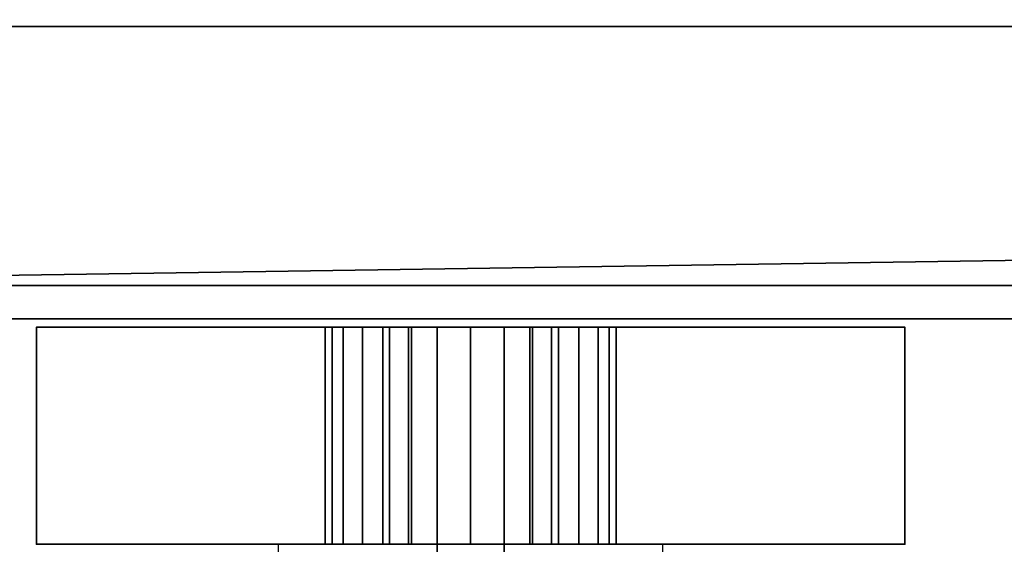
# Model space of a CAD drawing. Header units: millimetres. Extents: x -490 to 6690, y -115 to 152.
# Tile 1004 of 1056: x 5519 to 5578, y -57 to -26. Entities that reach past the tile are written whole.
import ezdxf

# ---------------------------------------------------------------- set-up
doc = ezdxf.new("R2010")
doc.units = ezdxf.units.MM
doc.layers.add('151', color=253, linetype='Continuous')

# ---------------------------------------------------------------- blocks, each defined once
blk = doc.blocks.new('UG_SURFACE_337')
at = {"layer": '151', "color": 254, "linetype": 'Continuous', "lineweight": 35}
for points in [[(5520, -44, 951.5), (5538.368, -44, 1007.721), (5540.75, -44, 1005), (5540.75, -44, 992.5)], [(5546, -44, 948), (5520, -44, 951.5), (5543.991, -44, 987.65), (5546, -44, 987.25)], [(5540.75, -44, 992.5), (5541.15, -44, 990.491), (5520, -44, 951.5)], [(5541.15, -44, 990.491), (5542.288, -44, 988.788), (5520, -44, 951.5)], [(5542.288, -44, 988.788), (5543.991, -44, 987.65), (5520, -44, 951.5)], [(5520, -44, 951.5), (5537.289, -44, 1011.173), (5538.368, -44, 1007.721)], [(5520, -44, 1186.5), (5539.527, -44, 1017.888), (5537.699, -44, 1014.767)], [(5520, -44, 1186.5), (5546, -44, 1190), (5546, -44, 1020.75), (5542.461, -44, 1020.002)], [(5542.461, -44, 1020.002), (5539.527, -44, 1017.888), (5520, -44, 1186.5)], [(5537.699, -44, 1014.767), (5537.289, -44, 1011.173), (5520, -44, 951.5), (5520, -44, 1186.5)], [(5546, -44, 948), (5546, -57, 948), (5520, -57, 951.5), (5520, -44, 951.5)], [(5520, -44, 951.5), (5520, -57, 951.5), (5520, -57, 1186.5), (5520, -44, 1186.5)], [(5520, -44, 1186.5), (5520, -57, 1186.5), (5546, -57, 1190), (5546, -44, 1190)], [(5537.289, -44, 1011.173), (5537.289, -57, 1011.173), (5538.368, -57, 1007.721), (5538.368, -44, 1007.721)], [(5537.699, -44, 1014.767), (5537.699, -57, 1014.767), (5537.289, -57, 1011.173), (5537.289, -44, 1011.173)], [(5539.527, -44, 1017.888), (5539.527, -57, 1017.888), (5537.699, -57, 1014.767), (5537.699, -44, 1014.767)], [(5538.368, -44, 1007.721), (5538.368, -57, 1007.721), (5540.75, -57, 1005), (5540.75, -44, 1005)], [(5542.461, -44, 1020.002), (5542.461, -57, 1020.002), (5539.527, -57, 1017.888), (5539.527, -44, 1017.888)], [(5540.75, -44, 1005), (5540.75, -57, 1005), (5540.75, -57, 992.5), (5540.75, -44, 992.5)], [(5540.75, -44, 992.5), (5540.75, -57, 992.5), (5541.15, -57, 990.491), (5541.15, -44, 990.491)], [(5541.15, -44, 990.491), (5541.15, -57, 990.491), (5542.288, -57, 988.788), (5542.288, -44, 988.788)], [(5542.288, -44, 988.788), (5542.288, -57, 988.788), (5543.991, -57, 987.65), (5543.991, -44, 987.65)], [(5546, -44, 1020.75), (5546, -57, 1020.75), (5542.461, -57, 1020.002), (5542.461, -44, 1020.002)], [(5543.991, -44, 987.65), (5543.991, -57, 987.65), (5546, -57, 987.25), (5546, -44, 987.25)], [(5546, -44, 987.25), (5548.009, -44, 987.65), (5572, -44, 951.5), (5546, -44, 948)], [(5549.539, -44, 1020.002), (5546, -44, 1020.75), (5546, -44, 1190), (5572, -44, 1186.5)], [(5549.539, -44, 1020.002), (5549.539, -57, 1020.002), (5546, -57, 1020.75), (5546, -44, 1020.75)], [(5572, -44, 951.5), (5572, -57, 951.5), (5546, -57, 948), (5546, -44, 948)], [(5546, -44, 987.25), (5546, -57, 987.25), (5548.009, -57, 987.65), (5548.009, -44, 987.65)], [(5546, -44, 1190), (5546, -57, 1190), (5572, -57, 1186.5), (5572, -44, 1186.5)], [(5572, -44, 951.5), (5548.009, -44, 987.65), (5549.712, -44, 988.788)], [(5548.009, -44, 987.65), (5548.009, -57, 987.65), (5549.712, -57, 988.788), (5549.712, -44, 988.788)], [(5552.473, -44, 1017.888), (5549.539, -44, 1020.002), (5572, -44, 1186.5)], [(5552.473, -44, 1017.888), (5552.473, -57, 1017.888), (5549.539, -57, 1020.002), (5549.539, -44, 1020.002)], [(5572, -44, 951.5), (5549.712, -44, 988.788), (5550.85, -44, 990.491)], [(5549.712, -44, 988.788), (5549.712, -57, 988.788), (5550.85, -57, 990.491), (5550.85, -44, 990.491)], [(5572, -44, 951.5), (5550.85, -44, 990.491), (5551.25, -44, 992.5)], [(5550.85, -44, 990.491), (5550.85, -57, 990.491), (5551.25, -57, 992.5), (5551.25, -44, 992.5)], [(5551.25, -44, 992.5), (5551.25, -57, 992.5), (5551.25, -57, 1005), (5551.25, -44, 1005)], [(5551.25, -44, 992.5), (5551.25, -44, 1005), (5553.632, -44, 1007.721), (5572, -44, 951.5)], [(5551.25, -44, 1005), (5551.25, -57, 1005), (5553.632, -57, 1007.721), (5553.632, -44, 1007.721)], [(5572, -44, 1186.5), (5554.301, -44, 1014.767), (5552.473, -44, 1017.888)], [(5554.301, -44, 1014.767), (5554.301, -57, 1014.767), (5552.473, -57, 1017.888), (5552.473, -44, 1017.888)], [(5572, -44, 951.5), (5553.632, -44, 1007.721), (5554.711, -44, 1011.173)], [(5553.632, -44, 1007.721), (5553.632, -57, 1007.721), (5554.711, -57, 1011.173), (5554.711, -44, 1011.173)], [(5554.711, -44, 1011.173), (5554.301, -44, 1014.767), (5572, -44, 1186.5), (5572, -44, 951.5)], [(5554.711, -44, 1011.173), (5554.711, -57, 1011.173), (5554.301, -57, 1014.767), (5554.301, -44, 1014.767)], [(5572, -44, 1186.5), (5572, -57, 1186.5), (5572, -57, 951.5), (5572, -44, 951.5)]]:
    blk.add_3dface(points, dxfattribs=at)
blk = doc.blocks.new('UG_SURFACE_339')
at = {"layer": '151', "color": 7, "linetype": 'Continuous', "lineweight": 35}
for points in [[(5491, -26, 2017), (6509, -26, 2017), (6509, 0, 2017), (5491, 0, 2017)], [(5491, -26), (5491, -22.5), (6509, -22.5), (6509, -26)], [(5491, -26), (6509, -26), (5478, -41.5)], [(6509, -26), (6522, -26), (6522, -41.5), (5478, -41.5)], [(5478, -26, 2030), (6522, -26, 2030), (6509, -26, 2017), (5491, -26, 2017)], [(6522, -43.5, 2030), (6522, -26, 2030), (5478, -26, 2030), (5478, -43.5, 2030)], [(5478, -43.5, 2), (5478, -41.5), (6522, -41.5), (6522, -43.5, 2)], [(6522, -43.5, 2), (6522, -43.5, 2030), (5478, -43.5, 2030), (5478, -43.5, 2)]]:
    blk.add_3dface(points, dxfattribs=at)

msp = doc.modelspace()

# ---------------------------------------------------------------- linework, layer by layer
at = {"layer": '151', "linetype": 'Continuous', "lineweight": -3}
for p, q in [((5478, -26, 2030), (6522, -26, 2030)), ((5491, -26, 2017), (6509, -26, 2017)), ((5478, -41.5), (6522, -41.5)), ((6522, -43.5, 2), (5478, -43.5, 2)), ((6522, -43.5, 2030), (5478, -43.5, 2030)), ((5520, -44, 951.5), (5520, -57, 951.5)), ((5520, -44, 1186.5), (5520, -44, 951.5)), ((5520, -44, 1186.5), (5520, -57, 1186.5)), ((5540.75, -44, 1005), (5540.75, -44, 992.5)), ((5540.75, -57, 992.5), (5540.75, -44, 992.5)), ((5540.75, -57, 1005), (5540.75, -44, 1005)), ((5551.25, -57, 992.5), (5551.25, -44, 992.5)), ((5551.25, -44, 992.5), (5551.25, -44, 1005)), ((5551.25, -57, 1005), (5551.25, -44, 1005)), ((5572, -44, 951.5), (5572, -57, 951.5)), ((5572, -44, 1186.5), (5572, -57, 1186.5)), ((5572, -44, 951.5), (5572, -44, 1186.5)), ((5520, -57, 1186.5), (5520, -57, 951.5)), ((5534.5, -60, 993.5), (5534.5, -57, 993.5)), ((5534.5, -57, 993.5), (5534.5, -57, 1014.5)), ((5534.5, -60, 1014.5), (5534.5, -57, 1014.5)), ((5540.75, -57, 1005), (5540.75, -57, 992.5)), ((5544, -57, 1020.261), (5544, -57, 1003.739)), ((5544, -57, 1020.261), (5544, -60, 1020.261)), ((5544, -60, 1003.739), (5544, -57, 1003.739)), ((5548, -57, 1020.261), (5548, -60, 1020.261)), ((5548, -60, 1003.739), (5548, -57, 1003.739)), ((5548, -57, 1003.739), (5548, -57, 1020.261)), ((5551.25, -57, 992.5), (5551.25, -57, 1005)), ((5557.5, -57, 1014.5), (5557.5, -57, 993.5)), ((5557.5, -60, 1014.5), (5557.5, -57, 1014.5)), ((5557.5, -60, 993.5), (5557.5, -57, 993.5)), ((5572, -57, 951.5), (5572, -57, 1186.5))]:
    msp.add_line(p, q, dxfattribs=at)
at = {"layer": '151', "linetype": 'Continuous', "lineweight": -3, "extrusion": (0, 1, 0)}
msp.add_circle((-5546, 1104, -57), 15, dxfattribs=at)
at = {"layer": '151', "linetype": 'Continuous', "lineweight": -3, "extrusion": (0, -1, 0)}
msp.add_circle((5546, 1012, 57), 9, dxfattribs=at)
for centre, radius, start, end in [((5546, 1091.679, 44), 98.321, 74.66639, 105.33361), ((5546, 1046.321, 44), 98.321, 254.66639, 285.33361), ((5546, 1012, 44), 8.75, 306.8699, 233.1301), ((5546, 992.5, 44), 5.25, 180, 0), ((5546, 1091.679, 57), 98.321, 74.66639, 105.33361), ((5546, 1046.321, 57), 98.321, 254.66639, 285.33361), ((5546, 1012, 57), 8.75, 306.8699, 233.1301), ((5546, 992.5, 57), 5.25, 180, 0)]:
    msp.add_arc(centre, radius, start, end, dxfattribs=at)
at = {"layer": '151', "linetype": 'Continuous', "lineweight": -3, "extrusion": (0, 1, 0)}
for centre, radius, start, end in [((-5546, 993.5, -57), 11.5, 180, 0), ((-5546, 1014.5, -57), 11.5, 360, 180), ((-5546, 1012, -57), 8.5, 283.60896, 76.39104), ((-5546, 1012, -57), 8.5, 103.60896, 256.39104)]:
    msp.add_arc(centre, radius, start, end, dxfattribs=at)

# ---------------------------------------------------------------- block references
at = {"layer": '151', "linetype": 'Continuous', "lineweight": -3}
for name in ['UG_SURFACE_339', 'UG_SURFACE_337']:
    msp.add_blockref(name, (0, 0), dxfattribs=at)

doc.saveas('drawing.dxf')
